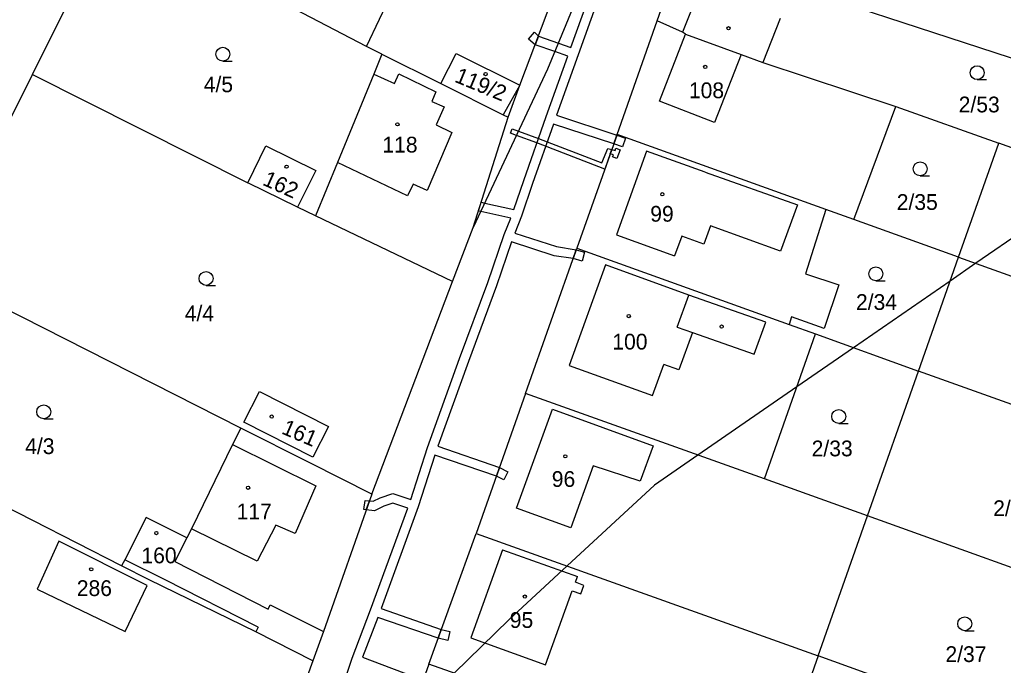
# Model space of a CAD drawing. Extents: x -747333 to -745433, y -1133152 to -1130600.
# Drawn here: x -746143.6 to -746037.5, y -1131592.1 to -1131522.4 of the extents above; entities that cross this region are included whole.
import ezdxf

# ---------------------------------------------------------------- set-up
doc = ezdxf.new("R2010")
doc.units = 0
for name, color, linetype in [('Vrstva 1', 7, 'Continuous'), ('Vrstva 18', 7, 'Continuous'), ('Vrstva 19', 7, 'Continuous'), ('Vrstva 25', 7, 'Continuous'), ('Vrstva 3', 7, 'Continuous'), ('Vrstva 30', 7, 'Continuous'), ('Vrstva 37', 7, 'Continuous'), ('Vrstva 4', 7, 'Continuous'), ('Vrstva 52', 7, 'Continuous'), ('Vrstva 6', 7, 'Continuous')]:
    doc.layers.add(name, color=color, linetype=linetype)

msp = doc.modelspace()

# ---------------------------------------------------------------- linework, layer by layer
at = {"layer": 'Vrstva 1'}
for p, q in [((-746104.53, -1131526.13), (-746098.18, -1131529.3)), ((-746098.18, -1131529.3), (-746096.51, -1131526.05)), ((-746096.51, -1131526.05), (-746089.64, -1131529.49)), ((-746098.18, -1131529.3), (-746091.45, -1131532.66)), ((-746091.45, -1131532.66), (-746090.93, -1131532.92)), ((-746139.39, -1131578.66), (-746141.73, -1131583.83)), ((-746129.84, -1131583.45), (-746139.39, -1131578.66)), ((-746141.73, -1131583.83), (-746132.21, -1131588.4)), ((-746132.21, -1131588.4), (-746129.84, -1131583.45))]:
    msp.add_line(p, q, dxfattribs=at)
for points in [[(-746089.64, -1131529.49), (-746081.52, -1131507.94)], [(-746142.23, -1131528.33), (-746133.59, -1131510.98)], [(-746106.2, -1131525.3), (-746133.59, -1131510.98)], [(-746074.85, -1131522.52), (-746072.17, -1131514.96)], [(-746106.2, -1131525.3), (-746102, -1131516.42)], [(-746028.56, -1131529.17), (-746058.14, -1131519.53)], [(-746079.17, -1131534.78), (-746074.85, -1131522.52)], [(-746072.11, -1131523.76), (-746074.85, -1131522.52)], [(-746061.57, -1131522.3), (-746063.44, -1131527.04)], [(-746071.78, -1131523.98), (-746072.11, -1131523.76)], [(-746071.78, -1131523.98), (-746065.8, -1131526.18)], [(-746104.53, -1131526.13), (-746106.2, -1131525.3)], [(-746104.53, -1131526.13), (-746105.42, -1131528.29)], [(-746065.8, -1131526.18), (-746063.44, -1131527.04)], [(-746063.44, -1131527.04), (-746049.11, -1131531.76)], [(-746152.87, -1131549.67), (-746142.23, -1131528.33)], [(-746142.23, -1131528.33), (-746119.01, -1131540)], [(-746105.42, -1131528.29), (-746109.33, -1131537.8)], [(-746090.93, -1131532.92), (-746089.64, -1131529.49)], [(-746053.64, -1131543.96), (-746049.11, -1131531.76)], [(-746049.11, -1131531.76), (-746038, -1131535.74)], [(-746094.68, -1131544.83), (-746090.93, -1131532.92)], [(-746079.17, -1131534.78), (-746083.5, -1131547.04)], [(-746056.65, -1131542.87), (-746079.17, -1131534.78)], [(-746119.01, -1131540), (-746117.05, -1131536.03)], [(-746117.05, -1131536.03), (-746111.67, -1131538.68)], [(-746042.33, -1131548.02), (-746038, -1131535.74)], [(-746011.68, -1131545.17), (-746038, -1131535.74)], [(-746109.33, -1131537.8), (-746111.71, -1131543.57)], [(-746111.67, -1131538.68), (-746113.64, -1131542.65)], [(-746113.64, -1131542.65), (-746119.01, -1131540)], [(-746111.71, -1131543.57), (-746113.64, -1131542.65)], [(-746056.65, -1131542.87), (-746058.86, -1131549.83)], [(-746053.64, -1131543.96), (-746056.65, -1131542.87)], [(-746096.91, -1131550.67), (-746111.71, -1131543.57)], [(-746096.91, -1131550.67), (-746094.68, -1131544.83)], [(-746042.33, -1131548.02), (-746053.64, -1131543.96)], [(-746089.04, -1131562.74), (-746083.5, -1131547.04)], [(-746083.5, -1131547.04), (-746060.6, -1131555.29)], [(-746046.66, -1131560.32), (-746042.33, -1131548.02)], [(-746042.33, -1131548.02), (-746016.06, -1131557.46)], [(-746119.76, -1131566.48), (-746152.87, -1131549.67)], [(-746058.86, -1131549.83), (-746055.25, -1131551)], [(-746105.62, -1131573.59), (-746096.91, -1131550.67)], [(-746055.25, -1131551), (-746056.82, -1131555.72)], [(-746060.34, -1131554.48), (-746060.6, -1131555.29)], [(-746056.82, -1131555.72), (-746060.34, -1131554.48)], [(-746060.6, -1131555.29), (-746057.78, -1131556.31)], [(-746063.27, -1131571.95), (-746057.78, -1131556.31)], [(-746057.78, -1131556.31), (-746046.66, -1131560.32)], [(-746052.16, -1131575.92), (-746046.66, -1131560.32)], [(-746020.37, -1131569.7), (-746046.66, -1131560.32)], [(-746119.43, -1131565.83), (-746117.75, -1131562.51)], [(-746117.75, -1131562.51), (-746110.28, -1131566.3)], [(-746089.04, -1131562.74), (-746094.36, -1131577.83)], [(-746063.27, -1131571.95), (-746089.04, -1131562.74)], [(-746111.97, -1131569.59), (-746119.43, -1131565.83)], [(-746132.61, -1131581.31), (-746161.36, -1131566.66)], [(-746119.76, -1131566.48), (-746120.65, -1131568.25)], [(-746112.3, -1131570.23), (-746119.76, -1131566.48)], [(-746110.28, -1131566.3), (-746111.97, -1131569.59)], [(-746120.65, -1131568.25), (-746125.06, -1131577.32)], [(-746105.62, -1131573.59), (-746112.3, -1131570.23)], [(-746052.16, -1131575.92), (-746063.27, -1131571.95)], [(-746105.62, -1131573.59), (-746110.85, -1131588.4)], [(-746129.97, -1131576.1), (-746132.28, -1131580.66)], [(-746125.58, -1131578.32), (-746129.97, -1131576.1)], [(-746057.47, -1131591.02), (-746052.16, -1131575.92)], [(-746025.95, -1131585.34), (-746052.16, -1131575.92)], [(-746125.06, -1131577.32), (-746125.58, -1131578.32)], [(-746099.48, -1131591.93), (-746094.36, -1131577.83)], [(-746094.36, -1131577.83), (-746057.47, -1131591.02)], [(-746125.58, -1131578.32), (-746126.87, -1131580.87)], [(-746132.28, -1131580.66), (-746132.61, -1131581.31)], [(-746126.87, -1131580.87), (-746116.8, -1131585.98)], [(-746129.63, -1131582.82), (-746132.61, -1131581.31)], [(-746118.13, -1131588.43), (-746129.63, -1131582.82)], [(-746116.8, -1131585.98), (-746116.6, -1131585.54), (-746110.85, -1131588.4)], [(-746111.97, -1131591.58), (-746118.13, -1131588.43)], [(-746110.85, -1131588.4), (-746111.97, -1131591.58)], [(-746111.97, -1131591.58), (-746118.15, -1131608.57)], [(-746057.47, -1131591.02), (-746062.41, -1131605)], [(-746031.34, -1131600.5), (-746057.47, -1131591.02)], [(-746099.48, -1131591.93), (-746104.52, -1131606.12)], [(-746062.41, -1131605), (-746099.48, -1131591.93)]]:
    msp.add_lwpolyline(points, dxfattribs=at)
at = {"layer": 'Vrstva 25'}
for p, q in [((-746121.7, -1131526.89), (-746120.7, -1131526.89)), ((-746040.33, -1131528.88), (-746039.33, -1131528.88)), ((-746046.47, -1131539.25), (-746045.47, -1131539.25)), ((-746123.5, -1131551.07), (-746122.5, -1131551.07)), ((-746051.25, -1131550.57), (-746050.25, -1131550.57)), ((-746141.01, -1131565.46), (-746140.01, -1131565.46)), ((-746055.26, -1131565.97), (-746054.26, -1131565.97)), ((-746041.67, -1131588.32), (-746040.67, -1131588.32))]:
    msp.add_line(p, q, dxfattribs=at)
for centre, radius in [((-746067.15, -1131523.33), 0.174503), ((-746121.7, -1131526.14), 0.75), ((-746069.66, -1131527.5), 0.174503), ((-746040.33, -1131528.13), 0.75), ((-746093.35, -1131528.28), 0.174503), ((-746102.86, -1131533.7), 0.174503), ((-746114.82, -1131538.27), 0.174503), ((-746046.47, -1131538.5), 0.75), ((-746074.29, -1131541.24), 0.174503), ((-746051.25, -1131549.82), 0.75), ((-746123.5, -1131550.32), 0.75), ((-746077.91, -1131554.38), 0.174503), ((-746067.89, -1131555.51), 0.174503), ((-746141.01, -1131564.71), 0.75), ((-746116.42, -1131565.22), 0.174503), ((-746055.26, -1131565.22), 0.75), ((-746084.75, -1131569.51), 0.174503), ((-746118.97, -1131572.9), 0.174503), ((-746128.86, -1131577.79), 0.174503), ((-746135.89, -1131581.7), 0.174503), ((-746089.12, -1131584.64), 0.174503), ((-746041.67, -1131587.57), 0.75)]:
    msp.add_circle(centre, radius, dxfattribs=at)
at = {"layer": 'Vrstva 3'}
for points in [[(-746074.58, -1131531.19), (-746071.78, -1131523.98)], [(-746071.78, -1131523.98), (-746065.8, -1131526.18)], [(-746098.18, -1131529.3), (-746096.51, -1131526.05)], [(-746096.51, -1131526.05), (-746089.64, -1131529.49)], [(-746065.8, -1131526.18), (-746068.67, -1131533.49)], [(-746105.42, -1131528.29), (-746109.33, -1131537.8)], [(-746105.42, -1131528.29), (-746103.17, -1131529.3)], [(-746103.17, -1131529.3), (-746102.7, -1131528.25)], [(-746102.7, -1131528.25), (-746098.72, -1131530.19)], [(-746098.18, -1131529.3), (-746091.45, -1131532.66)], [(-746089.64, -1131529.49), (-746091.45, -1131532.66)], [(-746098.72, -1131530.19), (-746099.14, -1131531.24)], [(-746068.67, -1131533.49), (-746074.58, -1131531.19)], [(-746099.14, -1131531.24), (-746097.83, -1131531.81)], [(-746097.83, -1131531.81), (-746098.67, -1131533.75)], [(-746098.67, -1131533.75), (-746096.99, -1131534.59)], [(-746096.99, -1131534.59), (-746099.66, -1131540.82)], [(-746119.01, -1131540), (-746117.05, -1131536.03)], [(-746117.05, -1131536.03), (-746111.67, -1131538.68)], [(-746075.98, -1131536.58), (-746079.22, -1131545.62)], [(-746069.66, -1131538.85), (-746075.98, -1131536.58)], [(-746101.76, -1131541.4), (-746109.33, -1131537.8)], [(-746111.67, -1131538.68), (-746113.64, -1131542.65)], [(-746069.66, -1131538.85), (-746059.72, -1131542.38)], [(-746113.64, -1131542.65), (-746119.01, -1131540)], [(-746101.18, -1131540.14), (-746101.76, -1131541.4)], [(-746099.66, -1131540.82), (-746101.18, -1131540.14)], [(-746059.72, -1131542.38), (-746061.54, -1131547.37)], [(-746069.09, -1131544.64), (-746069.8, -1131546.61)], [(-746061.54, -1131547.37), (-746069.09, -1131544.64)], [(-746079.22, -1131545.62), (-746072.97, -1131547.89)], [(-746072.19, -1131545.75), (-746072.97, -1131547.89)], [(-746069.8, -1131546.61), (-746072.19, -1131545.75)], [(-746080.4, -1131548.87), (-746084.32, -1131559.72)], [(-746071.42, -1131552.11), (-746080.4, -1131548.87)], [(-746072.67, -1131555.57), (-746071.42, -1131552.11)], [(-746072.67, -1131555.57), (-746071.03, -1131556.16)], [(-746071.03, -1131556.16), (-746072.49, -1131560.18)], [(-746084.32, -1131559.72), (-746075.34, -1131562.96)], [(-746075.34, -1131562.96), (-746074.12, -1131559.59)], [(-746072.49, -1131560.18), (-746074.12, -1131559.59)], [(-746119.43, -1131565.83), (-746117.75, -1131562.51)], [(-746117.75, -1131562.51), (-746110.28, -1131566.3)], [(-746090, -1131575.09), (-746086.12, -1131564.44)], [(-746086.12, -1131564.44), (-746075.27, -1131568.39)], [(-746111.97, -1131569.59), (-746119.43, -1131565.83)], [(-746110.28, -1131566.3), (-746111.97, -1131569.59)], [(-746120.65, -1131568.25), (-746125.06, -1131577.32)], [(-746120.65, -1131568.25), (-746111.65, -1131572.71)], [(-746075.27, -1131568.39), (-746076.66, -1131572.19)], [(-746081.74, -1131570.54), (-746084.17, -1131577.21)], [(-746076.66, -1131572.19), (-746081.74, -1131570.54)], [(-746111.65, -1131572.71), (-746113.9, -1131577.84)], [(-746084.17, -1131577.21), (-746090, -1131575.09)], [(-746129.97, -1131576.1), (-746132.28, -1131580.66)], [(-746125.58, -1131578.32), (-746129.97, -1131576.1)], [(-746117.98, -1131580.83), (-746125.06, -1131577.32)], [(-746115.99, -1131576.95), (-746117.98, -1131580.83)], [(-746113.9, -1131577.84), (-746115.99, -1131576.95)], [(-746139.39, -1131578.66), (-746141.73, -1131583.83)], [(-746129.84, -1131583.45), (-746139.39, -1131578.66)], [(-746125.58, -1131578.32), (-746126.87, -1131580.87)], [(-746091.51, -1131579.58), (-746094.94, -1131589.09)], [(-746091.51, -1131579.58), (-746083.45, -1131582.49)], [(-746127.92, -1131582.84), (-746132.28, -1131580.66)], [(-746126.87, -1131580.87), (-746116.8, -1131585.98)], [(-746117.87, -1131587.95), (-746127.92, -1131582.84)], [(-746083.67, -1131583.1), (-746083.45, -1131582.49)], [(-746082.74, -1131583.43), (-746083.67, -1131583.1)], [(-746141.73, -1131583.83), (-746132.21, -1131588.4)], [(-746132.21, -1131588.4), (-746129.84, -1131583.45)], [(-746086.88, -1131592), (-746084, -1131584.03)], [(-746084, -1131584.03), (-746083.07, -1131584.36)], [(-746083.07, -1131584.36), (-746082.74, -1131583.43)], [(-746116.8, -1131585.98), (-746116.6, -1131585.54), (-746110.85, -1131588.4)], [(-746117.87, -1131587.95), (-746118.13, -1131588.43)], [(-746111.97, -1131591.58), (-746118.13, -1131588.43)], [(-746110.85, -1131588.4), (-746111.97, -1131591.58)], [(-746094.94, -1131589.09), (-746086.88, -1131592)]]:
    msp.add_lwpolyline(points, dxfattribs=at)
at = {"layer": 'Vrstva 30'}
for p, q in [((-746090.67, -1131534.67), (-746090.5, -1131534.2)), ((-746090.5, -1131534.2), (-746089.8, -1131534.45)), ((-746090.02, -1131534.91), (-746090.67, -1131534.67)), ((-746087.81, -1131535.7), (-746090.02, -1131534.91)), ((-746089.8, -1131534.45), (-746087.63, -1131535.24)), ((-746087.63, -1131535.24), (-746080.82, -1131537.86)), ((-746080.49, -1131538.52), (-746087.81, -1131535.7)), ((-746080.82, -1131537.86), (-746080.18, -1131536.3)), ((-746080.18, -1131536.3), (-746079.75, -1131536.42)), ((-746079.75, -1131536.42), (-746079.39, -1131536.52)), ((-746079.39, -1131536.52), (-746079.3, -1131536.28)), ((-746079.3, -1131536.28), (-746078.83, -1131536.46)), ((-746078.83, -1131536.46), (-746079.19, -1131537.4)), ((-746079.92, -1131536.89), (-746080.49, -1131538.52)), ((-746079.57, -1131536.99), (-746079.92, -1131536.89)), ((-746079.66, -1131537.22), (-746079.57, -1131536.99)), ((-746079.19, -1131537.4), (-746079.66, -1131537.22))]:
    msp.add_line(p, q, dxfattribs=at)
for points in [[(-746084.15, -1131525.41), (-746081.56, -1131518.21)], [(-746080.62, -1131518.54), (-746083.37, -1131526.22)], [(-746088.72, -1131524.51), (-746088.08, -1131523.75)], [(-746088.08, -1131523.75), (-746087.64, -1131524.18)], [(-746087.99, -1131525.12), (-746088.72, -1131524.51)], [(-746087.99, -1131525.12), (-746087.64, -1131524.18)], [(-746087.64, -1131524.18), (-746087.99, -1131525.12)], [(-746087.64, -1131524.18), (-746085.5, -1131524.94)], [(-746085.88, -1131525.86), (-746087.99, -1131525.12)], [(-746084.48, -1131526.36), (-746085.88, -1131525.86)], [(-746085.5, -1131524.94), (-746084.15, -1131525.41)], [(-746086.82, -1131532.87), (-746084.48, -1131526.36)], [(-746083.37, -1131526.22), (-746085.71, -1131532.72)], [(-746089.23, -1131539.75), (-746086.82, -1131532.87)], [(-746085.71, -1131532.72), (-746079.2, -1131534.87)], [(-746086.04, -1131533.67), (-746088.29, -1131540.07)], [(-746079.53, -1131535.81), (-746086.04, -1131533.67)], [(-746079.2, -1131534.87), (-746079.53, -1131535.81)], [(-746079.53, -1131535.81), (-746079.2, -1131534.87)], [(-746079.2, -1131534.87), (-746078.25, -1131535.18)], [(-746078.25, -1131535.18), (-746078.57, -1131536.13)], [(-746079.92, -1131536.89), (-746079.75, -1131536.42)], [(-746079.75, -1131536.42), (-746079.92, -1131536.89)], [(-746078.57, -1131536.13), (-746079.53, -1131535.81)], [(-746090.29, -1131542.87), (-746089.23, -1131539.75)], [(-746088.29, -1131540.07), (-746089.49, -1131543.62)], [(-746094.12, -1131543.06), (-746093.82, -1131542.11)], [(-746093.82, -1131542.11), (-746093.44, -1131542.19)], [(-746093.44, -1131542.19), (-746090.29, -1131542.87)], [(-746093.87, -1131543.11), (-746094.12, -1131543.06)], [(-746090.64, -1131543.81), (-746093.87, -1131543.11)], [(-746091.34, -1131545.59), (-746090.64, -1131543.81)], [(-746089.49, -1131543.62), (-746090.21, -1131545.45)], [(-746093.11, -1131550.77), (-746091.34, -1131545.59)], [(-746090.21, -1131545.45), (-746085.71, -1131546.89)], [(-746090.56, -1131546.39), (-746092.17, -1131551.11)], [(-746085.95, -1131547.87), (-746090.56, -1131546.39)], [(-746085.71, -1131546.89), (-746083.57, -1131547.24)], [(-746083.9, -1131548.17), (-746085.95, -1131547.87)], [(-746083.57, -1131547.24), (-746083.9, -1131548.17)], [(-746083.9, -1131548.17), (-746083.57, -1131547.24)], [(-746082.95, -1131548.45), (-746083.9, -1131548.17)], [(-746083.57, -1131547.24), (-746082.68, -1131547.49)], [(-746082.68, -1131547.49), (-746082.95, -1131548.45)], [(-746096.15, -1131558.95), (-746093.11, -1131550.77)], [(-746092.17, -1131551.11), (-746095.21, -1131559.29)], [(-746099.6, -1131568.57), (-746096.15, -1131558.95)], [(-746095.21, -1131559.29), (-746098.49, -1131568.42)], [(-746101.43, -1131574.15), (-746099.6, -1131568.57)], [(-746098.81, -1131569.37), (-746100.64, -1131574.95)], [(-746092.18, -1131571.65), (-746098.81, -1131569.37)], [(-746098.49, -1131568.42), (-746091.85, -1131570.7)], [(-746091.85, -1131570.7), (-746092.18, -1131571.65)], [(-746092.18, -1131571.65), (-746091.85, -1131570.7)], [(-746091.85, -1131570.7), (-746090.95, -1131571.17)], [(-746090.95, -1131571.17), (-746091.4, -1131572.06)], [(-746091.4, -1131572.06), (-746092.18, -1131571.65)], [(-746104.71, -1131573.98), (-746103.34, -1131573.51)], [(-746103.34, -1131573.51), (-746101.43, -1131574.15)], [(-746106.47, -1131575.25), (-746106.35, -1131574.26)], [(-746106.35, -1131574.26), (-746105.87, -1131574.31)], [(-746106.22, -1131575.28), (-746105.87, -1131574.31)], [(-746105.87, -1131574.31), (-746106.22, -1131575.28)], [(-746105.87, -1131574.31), (-746105.49, -1131574.36)], [(-746105.49, -1131574.36), (-746104.71, -1131573.98)], [(-746103.34, -1131574.57), (-746104.33, -1131574.9)], [(-746101.75, -1131575.09), (-746103.34, -1131574.57)], [(-746106.22, -1131575.28), (-746106.47, -1131575.25)], [(-746105.32, -1131575.38), (-746106.22, -1131575.28)], [(-746105.75, -1131586.08), (-746101.75, -1131575.09)], [(-746104.33, -1131574.9), (-746105.32, -1131575.38)], [(-746100.64, -1131574.95), (-746104.63, -1131585.94)], [(-746107.75, -1131591.29), (-746105.75, -1131586.08)], [(-746104.63, -1131585.94), (-746098.13, -1131588.2)], [(-746104.99, -1131586.88), (-746106.63, -1131591.17)], [(-746098.47, -1131589.14), (-746104.99, -1131586.88)], [(-746098.13, -1131588.2), (-746098.47, -1131589.14)], [(-746098.47, -1131589.14), (-746098.13, -1131588.2)], [(-746098.13, -1131588.2), (-746097.22, -1131588.39)], [(-746097.22, -1131588.39), (-746097.43, -1131589.37)], [(-746097.43, -1131589.37), (-746098.47, -1131589.14)], [(-746110.21, -1131598.66), (-746107.75, -1131591.29)], [(-746106.63, -1131591.17), (-746100.09, -1131593.66)]]:
    msp.add_lwpolyline(points, dxfattribs=at)
at = {"layer": 'Vrstva 37'}
for centre in [(-746069.66, -1131527.5), (-746093.35, -1131528.28), (-746102.86, -1131533.7), (-746114.82, -1131538.27), (-746074.29, -1131541.24), (-746077.91, -1131554.38), (-746116.42, -1131565.22), (-746084.75, -1131569.51), (-746118.97, -1131572.9), (-746128.86, -1131577.79), (-746135.89, -1131581.7), (-746089.12, -1131584.64)]:
    msp.add_circle(centre, 0.174503, dxfattribs=at)
at = {"layer": 'Vrstva 4'}
for p, q in [((-746089.64, -1131529.49), (-746091.45, -1131532.66)), ((-746069.66, -1131538.85), (-746059.72, -1131542.38)), ((-746059.72, -1131542.38), (-746061.54, -1131547.37)), ((-746069.09, -1131544.64), (-746069.8, -1131546.61)), ((-746061.54, -1131547.37), (-746069.09, -1131544.64)), ((-746072.19, -1131545.75), (-746072.97, -1131547.89)), ((-746069.8, -1131546.61), (-746072.19, -1131545.75))]:
    msp.add_line(p, q, dxfattribs=at)
for points in [[(-746070.19, -1131518.96), (-746072.11, -1131523.76)], [(-746074.58, -1131531.19), (-746071.78, -1131523.98)], [(-746065.8, -1131526.18), (-746068.67, -1131533.49)], [(-746105.42, -1131528.29), (-746103.17, -1131529.3)], [(-746103.17, -1131529.3), (-746102.7, -1131528.25)], [(-746102.7, -1131528.25), (-746098.72, -1131530.19)], [(-746098.72, -1131530.19), (-746099.14, -1131531.24)], [(-746068.67, -1131533.49), (-746074.58, -1131531.19)], [(-746099.14, -1131531.24), (-746097.83, -1131531.81)], [(-746097.83, -1131531.81), (-746098.67, -1131533.75)], [(-746098.67, -1131533.75), (-746096.99, -1131534.59)], [(-746096.99, -1131534.59), (-746099.66, -1131540.82)], [(-746075.98, -1131536.58), (-746079.22, -1131545.62)], [(-746069.66, -1131538.85), (-746075.98, -1131536.58)], [(-746101.76, -1131541.4), (-746109.33, -1131537.8)], [(-746101.18, -1131540.14), (-746101.76, -1131541.4)], [(-746099.66, -1131540.82), (-746101.18, -1131540.14)], [(-746079.22, -1131545.62), (-746072.97, -1131547.89)], [(-746080.4, -1131548.87), (-746084.32, -1131559.72)], [(-746071.42, -1131552.11), (-746080.4, -1131548.87)], [(-746072.67, -1131555.57), (-746071.42, -1131552.11)], [(-746063.13, -1131555.05), (-746071.42, -1131552.11)], [(-746072.67, -1131555.57), (-746071.03, -1131556.16)], [(-746064.37, -1131558.5), (-746063.13, -1131555.05)], [(-746071.03, -1131556.16), (-746072.49, -1131560.18)], [(-746071.03, -1131556.16), (-746064.37, -1131558.5)], [(-746084.32, -1131559.72), (-746075.34, -1131562.96)], [(-746075.34, -1131562.96), (-746074.12, -1131559.59)], [(-746072.49, -1131560.18), (-746074.12, -1131559.59)], [(-746090, -1131575.09), (-746086.12, -1131564.44)], [(-746086.12, -1131564.44), (-746075.27, -1131568.39)], [(-746120.65, -1131568.25), (-746111.65, -1131572.71)], [(-746075.27, -1131568.39), (-746076.66, -1131572.19)], [(-746081.74, -1131570.54), (-746084.17, -1131577.21)], [(-746076.66, -1131572.19), (-746081.74, -1131570.54)], [(-746111.65, -1131572.71), (-746113.9, -1131577.84)], [(-746084.17, -1131577.21), (-746090, -1131575.09)], [(-746117.98, -1131580.83), (-746125.06, -1131577.32)], [(-746115.99, -1131576.95), (-746117.98, -1131580.83)], [(-746113.9, -1131577.84), (-746115.99, -1131576.95)], [(-746091.51, -1131579.58), (-746094.94, -1131589.09)], [(-746091.51, -1131579.58), (-746083.45, -1131582.49)], [(-746127.92, -1131582.84), (-746132.28, -1131580.66)], [(-746117.87, -1131587.95), (-746127.92, -1131582.84)], [(-746083.67, -1131583.1), (-746083.45, -1131582.49)], [(-746082.74, -1131583.43), (-746083.67, -1131583.1)], [(-746086.88, -1131592), (-746084, -1131584.03)], [(-746084, -1131584.03), (-746083.07, -1131584.36)], [(-746083.07, -1131584.36), (-746082.74, -1131583.43)], [(-746117.87, -1131587.95), (-746118.13, -1131588.43)], [(-746094.94, -1131589.09), (-746086.88, -1131592)]]:
    msp.add_lwpolyline(points, dxfattribs=at)
at = {"layer": 'Vrstva 52'}
msp.add_lwpolyline([(-746010.44, -1131534), (-746011.83, -1131534.62), (-746024.89, -1131540.44), (-746035.13, -1131545), (-746040.47, -1131548.69), (-746043.24, -1131550.6), (-746053.66, -1131557.8), (-746059.79, -1131562.03), (-746070.44, -1131569.39), (-746075.13, -1131572.63), (-746084.55, -1131581.34), (-746090.81, -1131587.12), (-746096.74, -1131592.89), (-746101.45, -1131597.47), (-746104.44, -1131600.38), (-746122, -1131624.81), (-746123.64, -1131627.09), (-746128.25, -1131633.5), (-746131.25, -1131636), (-746131.39, -1131636.2), (-746141.16, -1131649.89)], dxfattribs=at)
at = {"layer": 'Vrstva 6'}
for points in [[(-746081.34, -1131514.84), (-746086.66, -1131527.76)], [(-746086.66, -1131527.76), (-746094.68, -1131544.83)]]:
    msp.add_lwpolyline(points, dxfattribs=at)

# ---------------------------------------------------------------- texts
at = {"layer": 'Vrstva 18'}
for s, p in [('4/5', (-746123.75, -1131530.24)), ('2/53', (-746042.32, -1131532.41)), ('2/35', (-746049, -1131542.93)), ('2/34', (-746053.4, -1131553.72)), ('4/4', (-746125.8, -1131554.94)), ('4/3', (-746143.01, -1131569.27)), ('2/33', (-746058.18, -1131569.51)), ('2/47', (-746038.6, -1131575.96)), ('2/37', (-746043.75, -1131591.7))]:
    msp.add_text(s, height=1.7, dxfattribs=at).set_placement(p)
at = {"layer": 'Vrstva 19'}
for s, rotation, p in [('119/2', 337.5, (-746096.802016, -1131529.078484)), ('162', 335.7387, (-746117.51, -1131540.19)), ('161', 336.68226, (-746115.46, -1131567.02))]:
    msp.add_text(s, height=1.7, rotation=rotation, dxfattribs=at).set_placement(p)
for s, p in [('108', (-746071.42, -1131530.88)), ('118', (-746104.48, -1131536.74)), ('99', (-746075.59, -1131544.2)), ('100', (-746079.68, -1131557.99)), ('96', (-746086.21, -1131572.81)), ('117', (-746120.2, -1131576.3)), ('160', (-746130.47, -1131581.05)), ('286', (-746137.442927, -1131584.58)), ('95', (-746090.74, -1131588.02))]:
    msp.add_text(s, height=1.7, dxfattribs=at).set_placement(p)

doc.saveas('drawing.dxf')
